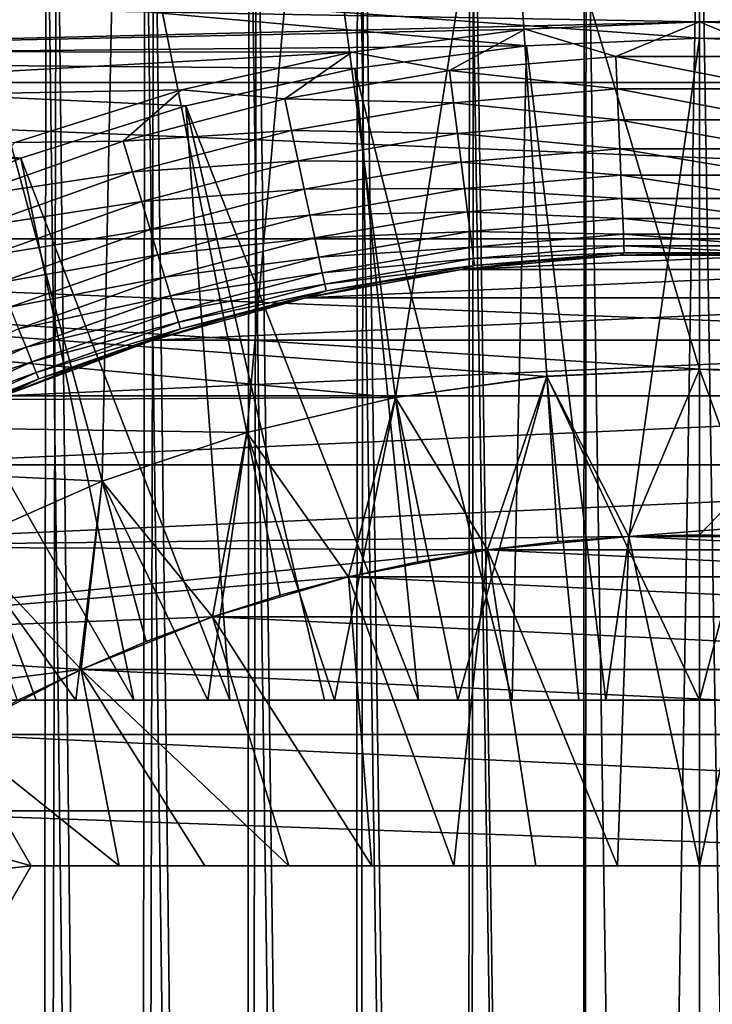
# Model space of a CAD drawing. Header units: metres. Extents: x -30 to 30, y -76 to 64.
# Tile 315 of 541: x -2 to 0, y 3 to 6. Entities that reach past the tile are written whole.
import ezdxf

# ---------------------------------------------------------------- set-up
doc = ezdxf.new("R2010")
doc.units = ezdxf.units.M
doc.layers.add('solid_508511', color=7, linetype='CONTINUOUS')

msp = doc.modelspace()

# ---------------------------------------------------------------- linework, layer by layer
at = {"layer": 'solid_508511'}
for points in [[(0, 4.999994, -13.5), (0, 7, -13.5), (-0.593632, 6.974782, -13.5)], [(0.461297, 4.978675, -13.5), (0.593632, 6.974782, -13.5), (0, 7, -13.5)], [(0, 4.999994, -13.5), (0.461297, 4.978675, -13.5), (0, 7, -13.5)], [(-0.918765, 4.914859, -13.5), (-0.593632, 6.974782, -13.5), (-1.183024, 6.899308, -13.5)], [(-0.918765, 4.914859, -13.5), (-0.461297, 4.978675, -13.5), (-0.593632, 6.974782, -13.5)], [(-0.461297, 4.978675, -13.5), (0, 4.999994, -13.5), (-0.593632, 6.974782, -13.5)], [(-2.220482, 6.9, 4.29455), (-2.279955, -15.1, 4.344484), (-1.999245, -15.1, 4.127196)], [(-2.253428, 6.9, -4.321929), (-1.999245, -15.1, -4.127196), (-2.279955, -15.1, -4.344484)], [(-2.253428, 6.9, -4.321929), (-1.974796, 6.9, -4.110332), (-1.999245, -15.1, -4.127196)], [(-1.944308, 6.9, 4.089731), (-2.220482, 6.9, 4.29455), (-1.999245, -15.1, 4.127196)], [(-1.944308, 6.9, 4.089731), (-1.999245, -15.1, 4.127196), (-1.698632, -15.1, 3.939828)], [(-1.974796, 6.9, -4.110332), (-1.698632, -15.1, -3.939828), (-1.999245, -15.1, -4.127196)], [(-1.974796, 6.9, -4.110332), (-1.677147, 6.9, -3.928001), (-1.698632, -15.1, -3.939828)], [(-1.650003, 6.9, 3.913337), (-1.944308, 6.9, 4.089731), (-1.698632, -15.1, 3.939828)], [(-1.368264, 4.809144, -13.5), (-1.183024, 6.899308, -13.5), (-1.763823, 6.774135, -13.5)], [(-1.650003, 6.9, 3.913337), (-1.698632, -15.1, 3.939828), (-1.380287, -15.1, 3.783673)], [(-1.677147, 6.9, -3.928001), (-1.380287, -15.1, -3.783673), (-1.698632, -15.1, -3.939828)], [(-1.677147, 6.9, -3.928001), (-1.36194, 6.9, -3.775854), (-1.380287, -15.1, -3.783673)], [(-1.339381, 6.9, 3.766417), (-1.650003, 6.9, 3.913337), (-1.380287, -15.1, 3.783673)], [(-1.339381, 6.9, 3.766417), (-1.380287, -15.1, 3.783673), (-1.047531, -15.1, 3.660439)], [(-1.36194, 6.9, -3.775854), (-1.047531, -15.1, -3.660439), (-1.380287, -15.1, -3.783673)], [(-1.368264, 4.809144, -13.5), (-0.918765, 4.914859, -13.5), (-1.183024, 6.899308, -13.5)], [(-1.36194, 6.9, -3.775854), (-1.033431, 6.9, -3.656047), (-1.047531, -15.1, -3.660439)], [(-1.01579, 6.9, 3.650646), (-1.339381, 6.9, 3.766417), (-1.047531, -15.1, 3.660439)], [(-1.01579, 6.9, 3.650646), (-1.047531, -15.1, 3.660439), (-0.704798, -15.1, 3.571703)], [(-1.033431, 6.9, -3.656047), (-0.704798, -15.1, -3.571703), (-1.047531, -15.1, -3.660439)], [(-1.033431, 6.9, -3.656047), (-0.69513, 6.9, -3.569724), (-0.704798, -15.1, -3.571703)], [(-0.683041, 6.9, 3.567296), (-1.01579, 6.9, 3.650646), (-0.704798, -15.1, 3.571703)], [(-0.683041, 6.9, 3.567296), (-0.704798, -15.1, 3.571703), (-0.353924, -15.1, 3.517948)], [(-0.69513, 6.9, -3.569724), (-0.353924, -15.1, -3.517948), (-0.704798, -15.1, -3.571703)], [(-0.69513, 6.9, -3.569724), (-0.348953, 6.9, -3.517439), (-0.353924, -15.1, -3.517948)], [(-0.342898, 6.9, 3.516838), (-0.683041, 6.9, 3.567296), (-0.353924, -15.1, 3.517948)], [(-0.342898, 6.9, 3.516838), (-0.353924, -15.1, 3.517948), (0, -15.1, 3.5)], [(0, 6.9, -3.5), (0, -15.1, -3.5), (-0.353924, -15.1, -3.517948)], [(-0.348953, 6.9, -3.517439), (0, 6.9, -3.5), (-0.353924, -15.1, -3.517948)], [(0, 6.9, 3.5), (-0.342898, 6.9, 3.516838), (0, -15.1, 3.5)], [(0, 6.9, 3.5), (0, -15.1, 3.5), (0.353924, -15.1, 3.517948)], [(0.342898, 6.9, 3.516838), (0, 6.9, 3.5), (0.353924, -15.1, 3.517948)], [(0.348953, 6.9, -3.517439), (0.353924, -15.1, -3.517948), (0, -15.1, -3.5)], [(0, 6.9, -3.5), (0.348953, 6.9, -3.517439), (0, -15.1, -3.5)], [(-1.806239, 4.66235, -13.5), (-1.763823, 6.774135, -13.5), (-2.331995, 6.600135, -13.5)], [(-1.806239, 4.66235, -13.5), (-1.368264, 4.809144, -13.5), (-1.763823, 6.774135, -13.5)], [(-2.228665, 4.475829, -13.5), (-1.806239, 4.66235, -13.5), (-2.331995, 6.600135, -13.5)], [(-5.634683, 5.866164, 10), (-5.144237, 6.300658, 10), (5.634683, 5.866164, 10)], [(-5.144237, 6.300658, 10), (5.144237, 6.300658, 10), (5.634683, 5.866164, 10)], [(-0.522902, 5.977171, -21.5), (-4.621971, 5.938268, -21.5), (-4.115746, 6.299704, -21.5)], [(-4.115746, 6.299704, -21.5), (4.115746, 6.299704, -21.5), (4.621971, 5.938268, -21.5)], [(0, 5.999994, -21.5), (-4.115746, 6.299704, -21.5), (4.621971, 5.938268, -21.5)], [(0, 5.999994, -21.5), (-0.522902, 5.977171, -21.5), (-4.115746, 6.299704, -21.5)], [(-0.000039, 6.049998, 42), (-3.413774, 6.111151, 42), (-3.670205, 5.960671, 42)], [(-0.000039, 6.049998, 42), (3.413774, 6.111151, 42), (-3.413774, 6.111151, 42)], [(-0.000039, 6.049998, 42), (0.527349, 6.026973, 42), (3.413774, 6.111151, 42)], [(-0.527427, 6.026966, 42), (-0.000039, 6.049998, 42), (-3.670205, 5.960671, 42)], [(-0.252541, 5.945018, 41.992874), (-0.000039, 6.049998, 42), (-0.527427, 6.026966, 42)], [(-0.252541, 5.945018, 41.992874), (0.252541, 5.945018, 41.992874), (-0.000039, 6.049998, 42)], [(0.252541, 5.945018, 41.992874), (0.527349, 6.026973, 42), (-0.000039, 6.049998, 42)], [(-1.050752, 5.958054, 42), (-0.527427, 6.026966, 42), (-3.670205, 5.960671, 42)], [(-0.755804, 5.902184, 41.992874), (-0.527427, 6.026966, 42), (-1.050752, 5.958054, 42)], [(-0.755804, 5.902184, 41.992874), (-0.252541, 5.945018, 41.992874), (-0.527427, 6.026966, 42)], [(-0.28317, 4, -20.351082), (-0.522902, 5.977171, -21.5), (0, 5.999994, -21.5)], [(-0.28317, 4, -20.351082), (0, 5.999994, -21.5), (0, 4, -20.345303)], [(0.522902, 5.977171, -21.5), (0, 5.999994, -21.5), (4.621971, 5.938268, -21.5)], [(0, 4, -20.345303), (0, 5.999994, -21.5), (0.522902, 5.977171, -21.5)], [(-0.522902, 5.977171, -21.5), (-1.041886, 5.908844, -21.5), (-4.621971, 5.938268, -21.5)], [(-1.050752, 5.958054, 42), (-3.670205, 5.960671, 42), (-3.919899, 5.799517, 42)], [(-1.566147, 5.843772, 42), (-1.050752, 5.958054, 42), (-3.919899, 5.799517, 42)], [(-1.253622, 5.816825, 41.992874), (-1.050752, 5.958054, 42), (-1.566147, 5.843772, 42)], [(-1.253622, 5.816825, 41.992874), (-0.755804, 5.902184, 41.992874), (-1.050752, 5.958054, 42)], [(-0.56632, 4, -20.368334), (-1.041886, 5.908844, -21.5), (-0.522902, 5.977171, -21.5)], [(-0.56632, 4, -20.368334), (-0.522902, 5.977171, -21.5), (-0.28317, 4, -20.351082)], [(0, 4, -20.345303), (0.522902, 5.977171, -21.5), (0.28317, 4, -20.351082)], [(-2.05214, 5.638148, -21.5), (-5.096563, 5.536303, -21.5), (-4.621971, 5.938268, -21.5)], [(-1.552869, 5.795568, -21.5), (-2.05214, 5.638148, -21.5), (-4.621971, 5.938268, -21.5)], [(-1.041886, 5.908844, -21.5), (-1.552869, 5.795568, -21.5), (-4.621971, 5.938268, -21.5)], [(-0.248395, 5.847418, 41.971619), (-0.252541, 5.945018, 41.992874), (-0.755804, 5.902184, 41.992874)], [(0.248395, 5.847418, 41.971619), (0.252541, 5.945018, 41.992874), (-0.252541, 5.945018, 41.992874)], [(-0.248395, 5.847418, 41.971619), (0.248395, 5.847418, 41.971619), (-0.252541, 5.945018, 41.992874)], [(-0.849809, 4, -20.396841), (-1.552869, 5.795568, -21.5), (-1.041886, 5.908844, -21.5)], [(-0.743396, 5.805287, 41.971619), (-0.755804, 5.902184, 41.992874), (-1.253622, 5.816825, 41.992874)], [(-0.849809, 4, -20.396841), (-1.041886, 5.908844, -21.5), (-0.56632, 4, -20.368334)], [(-0.743396, 5.805287, 41.971619), (-0.248395, 5.847418, 41.971619), (-0.755804, 5.902184, 41.992874)], [(-6.088299, 5.393893, 10), (-5.634683, 5.866164, 10), (6.088299, 5.393893, 10)], [(-5.634683, 5.866164, 10), (5.634683, 5.866164, 10), (6.088299, 5.393893, 10)], [(-2.069538, 5.685025, 42), (-1.566147, 5.843772, 42), (-3.919899, 5.799517, 42)], [(-1.742407, 5.689555, 41.992874), (-1.566147, 5.843772, 42), (-2.069538, 5.685025, 42)], [(-1.742407, 5.689555, 41.992874), (-1.253622, 5.816825, 41.992874), (-1.566147, 5.843772, 42)], [(-0.24442, 5.753839, 41.936661), (-0.248395, 5.847418, 41.971619), (-0.743396, 5.805287, 41.971619)], [(0.24442, 5.753839, 41.936661), (0.248395, 5.847418, 41.971619), (-0.248395, 5.847418, 41.971619)], [(-0.24442, 5.753839, 41.936661), (0.24442, 5.753839, 41.936661), (-0.248395, 5.847418, 41.971619)], [(-1.233041, 5.721329, 41.971619), (-1.253622, 5.816825, 41.992874), (-1.742407, 5.689555, 41.992874)], [(-1.233041, 5.721329, 41.971619), (-0.743396, 5.805287, 41.971619), (-1.253622, 5.816825, 41.992874)], [(-0.731499, 5.712382, 41.936661), (-0.743396, 5.805287, 41.971619), (-1.233041, 5.721329, 41.971619)], [(-0.731499, 5.712382, 41.936661), (-0.24442, 5.753839, 41.936661), (-0.743396, 5.805287, 41.971619)], [(-1.420055, 4, -20.486511), (-2.05214, 5.638148, -21.5), (-1.552869, 5.795568, -21.5)], [(-1.133937, 4, -20.436298), (-1.552869, 5.795568, -21.5), (-0.849809, 4, -20.396841)], [(-1.420055, 4, -20.486511), (-1.552869, 5.795568, -21.5), (-1.133937, 4, -20.436298)], [(-0.240697, 5.666189, 41.888714), (-0.24442, 5.753839, 41.936661), (-0.731499, 5.712382, 41.936661)], [(0.240697, 5.666189, 41.888714), (0.24442, 5.753839, 41.936661), (-0.24442, 5.753839, 41.936661)], [(-0.240697, 5.666189, 41.888714), (0.240697, 5.666189, 41.888714), (-0.24442, 5.753839, 41.936661)], [(-1.713801, 5.596149, 41.971619), (-1.233041, 5.721329, 41.971619), (-1.742407, 5.689555, 41.992874)], [(-1.213308, 5.629767, 41.936661), (-1.233041, 5.721329, 41.971619), (-1.713801, 5.596149, 41.971619)], [(-1.213308, 5.629767, 41.936661), (-0.731499, 5.712382, 41.936661), (-1.233041, 5.721329, 41.971619)], [(-0.720356, 5.625364, 41.888714), (-0.731499, 5.712382, 41.936661), (-1.213308, 5.629767, 41.936661)], [(-0.720356, 5.625364, 41.888714), (-0.240697, 5.666189, 41.888714), (-0.731499, 5.712382, 41.936661)], [(-2.218637, 5.521292, 41.992874), (-1.742407, 5.689555, 41.992874), (-2.069538, 5.685025, 42)], [(-1.713801, 5.596149, 41.971619), (-1.742407, 5.689555, 41.992874), (-2.218637, 5.521292, 41.992874)], [(-0.237301, 5.586257, 41.828762), (-0.240697, 5.666189, 41.888714), (-0.720356, 5.625364, 41.888714)], [(0.237301, 5.586257, 41.828762), (0.240697, 5.666189, 41.888714), (-0.240697, 5.666189, 41.888714)], [(-0.237301, 5.586257, 41.828762), (0.237301, 5.586257, 41.828762), (-0.240697, 5.666189, 41.888714)], [(-2.05214, 5.638148, -21.5), (-2.535681, 5.437861, -21.5), (-5.096563, 5.536303, -21.5)], [(-1.710012, 4, -20.54748), (-2.535681, 5.437861, -21.5), (-2.05214, 5.638148, -21.5)], [(-1.710012, 4, -20.54748), (-2.05214, 5.638148, -21.5), (-1.420055, 4, -20.486511)], [(-1.686374, 5.506591, 41.936661), (-1.213308, 5.629767, 41.936661), (-1.713801, 5.596149, 41.971619)], [(-1.194825, 5.544008, 41.888714), (-1.213308, 5.629767, 41.936661), (-1.686374, 5.506591, 41.936661)], [(-1.194825, 5.544008, 41.888714), (-0.720356, 5.625364, 41.888714), (-1.213308, 5.629767, 41.936661)], [(-0.710194, 5.546008, 41.828762), (-0.720356, 5.625364, 41.888714), (-1.194825, 5.544008, 41.888714)], [(-0.710194, 5.546008, 41.828762), (-0.237301, 5.586257, 41.828762), (-0.720356, 5.625364, 41.888714)], [(-2.182214, 5.430648, 41.971619), (-1.713801, 5.596149, 41.971619), (-2.218637, 5.521292, 41.992874)], [(-1.686374, 5.506591, 41.936661), (-1.713801, 5.596149, 41.971619), (-2.182214, 5.430648, 41.971619)], [(-0.234303, 5.515674, 41.758026), (-0.237301, 5.586257, 41.828762), (-0.710194, 5.546008, 41.828762)], [(0.234303, 5.515674, 41.758026), (0.237301, 5.586257, 41.828762), (-0.237301, 5.586257, 41.828762)], [(-0.234303, 5.515674, 41.758026), (0.234303, 5.515674, 41.758026), (-0.237301, 5.586257, 41.828762)], [(-1.660686, 5.422708, 41.888714), (-1.194825, 5.544008, 41.888714), (-1.686374, 5.506591, 41.936661)], [(-1.17797, 5.4658, 41.828762), (-1.194825, 5.544008, 41.888714), (-1.660686, 5.422708, 41.888714)], [(-1.17797, 5.4658, 41.828762), (-0.710194, 5.546008, 41.828762), (-1.194825, 5.544008, 41.888714)], [(-0.701221, 5.475933, 41.758026), (-0.710194, 5.546008, 41.828762), (-1.17797, 5.4658, 41.828762)], [(-0.701221, 5.475933, 41.758026), (-0.234303, 5.515674, 41.758026), (-0.710194, 5.546008, 41.828762)], [(-2.147291, 5.343739, 41.936661), (-1.686374, 5.506591, 41.936661), (-2.182214, 5.430648, 41.971619)], [(-1.660686, 5.422708, 41.888714), (-1.686374, 5.506591, 41.936661), (-2.147291, 5.343739, 41.936661)], [(-0.231763, 5.455878, 41.677944), (-0.234303, 5.515674, 41.758026), (-0.701221, 5.475933, 41.758026)], [(0.231763, 5.455878, 41.677944), (0.234303, 5.515674, 41.758026), (-0.234303, 5.515674, 41.758026)], [(-0.231763, 5.455878, 41.677944), (0.231763, 5.455878, 41.677944), (-0.234303, 5.515674, 41.758026)], [(-1.163086, 5.396739, 41.758026), (-0.701221, 5.475933, 41.758026), (-1.17797, 5.4658, 41.828762)], [(-0.693619, 5.416568, 41.677944), (-0.701221, 5.475933, 41.758026), (-1.163086, 5.396739, 41.758026)], [(-0.693619, 5.416568, 41.677944), (-0.231763, 5.455878, 41.677944), (-0.701221, 5.475933, 41.758026)], [(-1.637259, 5.34621, 41.828762), (-1.17797, 5.4658, 41.828762), (-1.660686, 5.422708, 41.888714)], [(-1.163086, 5.396739, 41.758026), (-1.17797, 5.4658, 41.828762), (-1.637259, 5.34621, 41.828762)], [(-0.229733, 5.40809, 41.590153), (-0.231763, 5.455878, 41.677944), (-0.693619, 5.416568, 41.677944)], [(0.229733, 5.40809, 41.590153), (0.231763, 5.455878, 41.677944), (-0.231763, 5.455878, 41.677944)], [(-0.229733, 5.40809, 41.590153), (0.229733, 5.40809, 41.590153), (-0.231763, 5.455878, 41.677944)], [(-2.005795, 4, -20.619387), (-2.535681, 5.437861, -21.5), (-1.710012, 4, -20.54748)], [(-2.309401, 4, -20.702564), (-2.535681, 5.437861, -21.5), (-2.005795, 4, -20.619387)], [(-2.114581, 5.262336, 41.888714), (-1.660686, 5.422708, 41.888714), (-2.147291, 5.343739, 41.936661)], [(-1.637259, 5.34621, 41.828762), (-1.660686, 5.422708, 41.888714), (-2.114581, 5.262336, 41.888714)], [(-1.150477, 5.338232, 41.677944), (-0.693619, 5.416568, 41.677944), (-1.163086, 5.396739, 41.758026)], [(-0.687543, 5.369124, 41.590153), (-0.693619, 5.416568, 41.677944), (-1.150477, 5.338232, 41.677944)], [(-0.687543, 5.369124, 41.590153), (-0.229733, 5.40809, 41.590153), (-0.693619, 5.416568, 41.677944)], [(-0.918746, 4.914847, 10), (-6.502679, 4.886379, 10), (-6.088299, 5.393893, 10)], [(-6.088299, 5.393893, 10), (6.088299, 5.393893, 10), (6.502679, 4.886379, 10)], [(-0.000002, 4.999982, 10), (-6.088299, 5.393893, 10), (6.502679, 4.886379, 10)], [(-0.461376, 4.978648, 10), (-0.918746, 4.914847, 10), (-6.088299, 5.393893, 10)], [(-0.000002, 4.999982, 10), (-0.461376, 4.978648, 10), (-6.088299, 5.393893, 10)], [(-1.616571, 5.27866, 41.758026), (-1.163086, 5.396739, 41.758026), (-1.637259, 5.34621, 41.828762)], [(-1.150477, 5.338232, 41.677944), (-1.163086, 5.396739, 41.758026), (-1.616571, 5.27866, 41.758026)], [(-0.228254, 5.373284, 41.496445), (-0.229733, 5.40809, 41.590153), (-0.687543, 5.369124, 41.590153)], [(0.228254, 5.373284, 41.496445), (0.229733, 5.40809, 41.590153), (-0.229733, 5.40809, 41.590153)], [(-0.228254, 5.373284, 41.496445), (0.228254, 5.373284, 41.496445), (-0.229733, 5.40809, 41.590153)], [(-1.1404, 5.291474, 41.590153), (-0.687543, 5.369124, 41.590153), (-1.150477, 5.338232, 41.677944)], [(-0.683118, 5.334569, 41.496445), (-0.687543, 5.369124, 41.590153), (-1.1404, 5.291474, 41.590153)], [(-0.683118, 5.334569, 41.496445), (-0.228254, 5.373284, 41.496445), (-0.687543, 5.369124, 41.590153)], [(-0.227357, 5.35217, 41.398731), (-0.228254, 5.373284, 41.496445), (-0.683118, 5.334569, 41.496445)], [(0.227357, 5.35217, 41.398731), (0.228254, 5.373284, 41.496445), (-0.228254, 5.373284, 41.496445)], [(-0.227357, 5.35217, 41.398731), (0.227357, 5.35217, 41.398731), (-0.228254, 5.373284, 41.496445)], [(-2.084751, 5.188102, 41.828762), (-1.637259, 5.34621, 41.828762), (-2.114581, 5.262336, 41.888714)], [(-1.616571, 5.27866, 41.758026), (-1.637259, 5.34621, 41.828762), (-2.084751, 5.188102, 41.828762)], [(-1.599046, 5.221434, 41.677944), (-1.150477, 5.338232, 41.677944), (-1.616571, 5.27866, 41.758026)], [(-1.1404, 5.291474, 41.590153), (-1.150477, 5.338232, 41.677944), (-1.599046, 5.221434, 41.677944)], [(-1.133061, 5.257419, 41.496445), (-0.683118, 5.334569, 41.496445), (-1.1404, 5.291474, 41.590153)], [(-0.680434, 5.313608, 41.398731), (-0.683118, 5.334569, 41.496445), (-1.133061, 5.257419, 41.496445)], [(-0.479569, 5.328463, 41.299999), (-0.718146, 5.301581, 41.299999), (-0.717997, 5.3016, 38)], [(-0.680434, 5.313608, 41.398731), (-0.718146, 5.301581, 41.299999), (-0.479569, 5.328463, 41.299999)], [(0.240166, 5.344603, 38), (-0.240166, 5.344603, 38), (-0.717997, 5.3016, 38)], [(-0.479569, 5.328463, 41.299999), (-0.717997, 5.3016, 38), (-0.240166, 5.344603, 38)], [(0.717997, 5.3016, 38), (0.240166, 5.344603, 38), (-0.717997, 5.3016, 38)], [(-0.680434, 5.313608, 41.398731), (-0.227357, 5.35217, 41.398731), (-0.683118, 5.334569, 41.496445)], [(-0.680434, 5.313608, 41.398731), (-0.240026, 5.344613, 41.299999), (-0.227357, 5.35217, 41.398731)], [(-0.680434, 5.313608, 41.398731), (-0.479569, 5.328463, 41.299999), (-0.240026, 5.344613, 41.299999)], [(-0.240026, 5.344613, 41.299999), (-0.479569, 5.328463, 41.299999), (-0.240166, 5.344603, 38)], [(-0.240026, 5.344613, 41.299999), (-0.240166, 5.344603, 38), (0.240166, 5.344603, 38)], [(-0.227357, 5.35217, 41.398731), (-0.240026, 5.344613, 41.299999), (0, 5.35, 41.299999)], [(0, 5.35, 41.299999), (-0.240026, 5.344613, 41.299999), (0.240166, 5.344603, 38)], [(-0.227357, 5.35217, 41.398731), (0, 5.35, 41.299999), (0.227357, 5.35217, 41.398731)], [(0.227357, 5.35217, 41.398731), (0, 5.35, 41.299999), (0.240026, 5.344613, 41.299999)], [(0.240026, 5.344613, 41.299999), (0, 5.35, 41.299999), (0.240166, 5.344603, 38)], [(0.717997, 5.3016, 38), (-0.717997, 5.3016, 38), (-1.190594, 5.215836, 38)], [(-1.190484, 5.215865, 41.299999), (-1.190594, 5.215836, 38), (-0.717997, 5.3016, 38)], [(1.190594, 5.215836, 38), (0.717997, 5.3016, 38), (-1.190594, 5.215836, 38)], [(-0.955277, 5.264024, 41.299999), (-1.190484, 5.215865, 41.299999), (-0.717997, 5.3016, 38)], [(-1.128608, 5.236761, 41.398731), (-0.680434, 5.313608, 41.398731), (-1.133061, 5.257419, 41.496445)], [(-1.128608, 5.236761, 41.398731), (-0.718146, 5.301581, 41.299999), (-0.680434, 5.313608, 41.398731)], [(-1.128608, 5.236761, 41.398731), (-0.955277, 5.264024, 41.299999), (-0.718146, 5.301581, 41.299999)], [(-0.718146, 5.301581, 41.299999), (-0.955277, 5.264024, 41.299999), (-0.717997, 5.3016, 38)], [(-2.058409, 5.122549, 41.758026), (-1.616571, 5.27866, 41.758026), (-2.084751, 5.188102, 41.828762)], [(-1.599046, 5.221434, 41.677944), (-1.616571, 5.27866, 41.758026), (-2.058409, 5.122549, 41.758026)], [(-1.58504, 5.175699, 41.590153), (-1.1404, 5.291474, 41.590153), (-1.599046, 5.221434, 41.677944)], [(-1.133061, 5.257419, 41.496445), (-1.1404, 5.291474, 41.590153), (-1.58504, 5.175699, 41.590153)], [(-1.574839, 5.142389, 41.496445), (-1.133061, 5.257419, 41.496445), (-1.58504, 5.175699, 41.590153)], [(-1.128608, 5.236761, 41.398731), (-1.133061, 5.257419, 41.496445), (-1.574839, 5.142389, 41.496445)], [(-1.568651, 5.122183, 41.398731), (-1.128608, 5.236761, 41.398731), (-1.574839, 5.142389, 41.496445)], [(-1.568651, 5.122183, 41.398731), (-1.190484, 5.215865, 41.299999), (-1.128608, 5.236761, 41.398731)], [(-1.128608, 5.236761, 41.398731), (-1.190484, 5.215865, 41.299999), (-0.955277, 5.264024, 41.299999)], [(-2.036094, 5.067015, 41.677944), (-1.599046, 5.221434, 41.677944), (-2.058409, 5.122549, 41.758026)], [(-1.58504, 5.175699, 41.590153), (-1.599046, 5.221434, 41.677944), (-2.036094, 5.067015, 41.677944)], [(1.190594, 5.215836, 38), (-1.190594, 5.215836, 38), (-1.653112, 5.088194, 38)], [(-1.423294, 5.157202, 41.299999), (-1.653112, 5.088194, 38), (-1.190594, 5.215836, 38)], [(1.653112, 5.088194, 38), (1.190594, 5.215836, 38), (-1.653112, 5.088194, 38)], [(-1.568651, 5.122183, 41.398731), (-1.423294, 5.157202, 41.299999), (-1.190484, 5.215865, 41.299999)], [(-1.190484, 5.215865, 41.299999), (-1.423294, 5.157202, 41.299999), (-1.190594, 5.215836, 38)], [(-2.01826, 5.022633, 41.590153), (-1.58504, 5.175699, 41.590153), (-2.036094, 5.067015, 41.677944)], [(-1.574839, 5.142389, 41.496445), (-1.58504, 5.175699, 41.590153), (-2.01826, 5.022633, 41.590153)], [(-1.423294, 5.157202, 41.299999), (-1.653237, 5.088153, 41.299999), (-1.653112, 5.088194, 38)], [(-1.568651, 5.122183, 41.398731), (-1.653237, 5.088153, 41.299999), (-1.423294, 5.157202, 41.299999)], [(-2.036094, 5.067015, 41.677944), (-2.058409, 5.122549, 41.758026), (-2.485416, 4.92953, 41.758026)], [(-2.005271, 4.990308, 41.496445), (-1.574839, 5.142389, 41.496445), (-2.01826, 5.022633, 41.590153)], [(-1.568651, 5.122183, 41.398731), (-1.574839, 5.142389, 41.496445), (-2.005271, 4.990308, 41.496445)], [(-1.997391, 4.970699, 41.398731), (-1.568651, 5.122183, 41.398731), (-2.005271, 4.990308, 41.496445)], [(-1.997391, 4.970699, 41.398731), (-1.653237, 5.088153, 41.299999), (-1.568651, 5.122183, 41.398731)], [(1.653112, 5.088194, 38), (-1.653112, 5.088194, 38), (-2.102756, 4.919439, 38)], [(-2.10268, 4.919476, 41.299999), (-2.102756, 4.919439, 38), (-1.653112, 5.088194, 38)], [(2.102756, 4.919439, 38), (1.653112, 5.088194, 38), (-2.102756, 4.919439, 38)], [(-1.879851, 5.008858, 41.299999), (-2.10268, 4.919476, 41.299999), (-1.653112, 5.088194, 38)], [(-1.997391, 4.970699, 41.398731), (-1.879851, 5.008858, 41.299999), (-1.653237, 5.088153, 41.299999)], [(-1.653237, 5.088153, 41.299999), (-1.879851, 5.008858, 41.299999), (-1.653112, 5.088194, 38)], [(-2.458472, 4.876088, 41.677944), (-2.036094, 5.067015, 41.677944), (-2.485416, 4.92953, 41.758026)], [(-2.01826, 5.022633, 41.590153), (-2.036094, 5.067015, 41.677944), (-2.458472, 4.876088, 41.677944)], [(-2.436938, 4.833378, 41.590153), (-2.01826, 5.022633, 41.590153), (-2.458472, 4.876088, 41.677944)], [(-2.005271, 4.990308, 41.496445), (-2.01826, 5.022633, 41.590153), (-2.436938, 4.833378, 41.590153)], [(-1.997391, 4.970699, 41.398731), (-2.10268, 4.919476, 41.299999), (-1.879851, 5.008858, 41.299999)], [(-0.214034, 4.494907, 10.499982), (-0.461376, 4.978648, 10), (-0.000002, 4.999982, 10)], [(0, 4, -14.500002), (0, 4.999994, -13.5), (-0.461297, 4.978675, -13.5)], [(-0.214034, 4.494907, 10.499982), (-0.000002, 4.999982, 10), (-0.000001, 4.5, 10.499982)], [(0.461373, 4.978648, 10), (-0.000002, 4.999982, 10), (6.502679, 4.886379, 10)], [(-0.000001, 4.5, 10.499982), (-0.000002, 4.999982, 10), (0.461373, 4.978648, 10)], [(0.364347, 4, -14.483441), (0.461297, 4.978675, -13.5), (0, 4.999994, -13.5)], [(0, 4, -14.500002), (0.364347, 4, -14.483441), (0, 4.999994, -13.5)], [(-2.421254, 4.802271, 41.496445), (-2.005271, 4.990308, 41.496445), (-2.436938, 4.833378, 41.590153)], [(-1.997391, 4.970699, 41.398731), (-2.005271, 4.990308, 41.496445), (-2.421254, 4.802271, 41.496445)], [(-2.41174, 4.783401, 41.398731), (-1.997391, 4.970699, 41.398731), (-2.421254, 4.802271, 41.496445)], [(-2.41174, 4.783401, 41.398731), (-2.10268, 4.919476, 41.299999), (-1.997391, 4.970699, 41.398731)], [(-0.731094, 4, -14.433737), (-0.461297, 4.978675, -13.5), (-0.918765, 4.914859, -13.5)], [(-0.640473, 4.454188, 10.499982), (-0.918746, 4.914847, 10), (-0.461376, 4.978648, 10)], [(-0.731094, 4, -14.433737), (-0.364347, 4, -14.483441), (-0.461297, 4.978675, -13.5)], [(-0.640473, 4.454188, 10.499982), (-0.461376, 4.978648, 10), (-0.427785, 4.47962, 10.499982)], [(-0.427785, 4.47962, 10.499982), (-0.461376, 4.978648, 10), (-0.214034, 4.494907, 10.499982)], [(-0.364347, 4, -14.483441), (0, 4, -14.500002), (-0.461297, 4.978675, -13.5)], [(-0.000001, 4.5, 10.499982), (0.461373, 4.978648, 10), (0.214032, 4.494907, 10.499982)], [(-0.918746, 4.914847, 10), (-1.368394, 4.809083, 10), (-6.502679, 4.886379, 10)], [(2.102756, 4.919439, 38), (-2.102756, 4.919439, 38), (-2.53511, 4.711235, 38)], [(2.53511, 4.711235, 38), (2.102756, 4.919439, 38), (-2.53511, 4.711235, 38)], [(-1.060855, 4.373167, 10.499982), (-1.368394, 4.809083, 10), (-0.918746, 4.914847, 10)], [(-1.103509, 4, -14.350576), (-0.918765, 4.914859, -13.5), (-1.368264, 4.809144, -13.5)], [(-1.103509, 4, -14.350576), (-0.731094, 4, -14.433737), (-0.918765, 4.914859, -13.5)], [(-1.060855, 4.373167, 10.499982), (-0.918746, 4.914847, 10), (-0.851635, 4.418678, 10.499982)], [(-0.851635, 4.418678, 10.499982), (-0.918746, 4.914847, 10), (-0.640473, 4.454188, 10.499982)], [(-1.806163, 4.662357, 10), (-2.228781, 4.475745, 10), (-6.502679, 4.886379, 10)], [(-1.368394, 4.809083, 10), (-1.806163, 4.662357, 10), (-6.502679, 4.886379, 10)], [(-1.485935, 4, -14.23292), (-1.368264, 4.809144, -13.5), (-1.806239, 4.66235, -13.5)], [(-1.471835, 4.252494, 10.499982), (-1.806163, 4.662357, 10), (-1.368394, 4.809083, 10)], [(-1.485935, 4, -14.23292), (-1.103509, 4, -14.350576), (-1.368264, 4.809144, -13.5)], [(-1.471835, 4.252494, 10.499982), (-1.368394, 4.809083, 10), (-1.267872, 4.317696, 10.499982)], [(-1.267872, 4.317696, 10.499982), (-1.368394, 4.809083, 10), (-1.060855, 4.373167, 10.499982)], [(2.53511, 4.711235, 38), (-2.947345, 4.464934, 38), (-0.213968, 4.494907, 38)], [(2.53511, 4.711235, 38), (-2.53511, 4.711235, 38), (-2.947345, 4.464934, 38)], [(2.53511, 4.711235, 38), (-0.213968, 4.494907, 38), (0.213968, 4.494907, 38)], [(-1.869366, 4.093345, 10.499982), (-2.228781, 4.475745, 10), (-1.806163, 4.662357, 10)], [(-1.885378, 4, -14.077931), (-1.806239, 4.66235, -13.5), (-2.228665, 4.475829, -13.5)], [(-1.885378, 4, -14.077931), (-1.485935, 4, -14.23292), (-1.806239, 4.66235, -13.5)], [(-1.869366, 4.093345, 10.499982), (-1.806163, 4.662357, 10), (-1.672425, 4.177678, 10.499982)], [(-1.672425, 4.177678, 10.499982), (-1.806163, 4.662357, 10), (-1.471835, 4.252494, 10.499982)], [(-2.947345, 4.464934, 38), (-0.640541, 4.454175, 38), (-0.213968, 4.494907, 38)], [(-0.640541, 4.454175, 38), (-0.640528, 4.454181, 26), (-0.21399, 4.494909, 26)], [(-0.213968, 4.494907, 38), (-0.640541, 4.454175, 38), (-0.21399, 4.494909, 26)], [(-0.640541, 4.454175, 20), (-0.213968, 4.494907, 20), (0.640541, 4.454175, 20)], [(-0.214034, 4.494907, 10.499982), (-0.213968, 4.494907, 20), (-0.640541, 4.454175, 20)], [(-0.427785, 4.47962, 10.499982), (-0.214034, 4.494907, 10.499982), (-0.640541, 4.454175, 20)], [(-0.21399, 4.494909, 26), (-0.640528, 4.454181, 26), (-0.247397, 3.5, 25.404385)], [(-0.21399, 4.494909, 26), (-0.247397, 3.5, 25.404385), (0, 3.5, 25.399139)], [(-0.214034, 4.494907, 10.499982), (-0.000001, 4.5, 10.499982), (-0.213968, 4.494907, 20)], [(0.21399, 4.494909, 26), (-0.21399, 4.494909, 26), (0, 3.5, 25.399139)], [(-0.213968, 4.494907, 38), (-0.21399, 4.494909, 26), (0.21399, 4.494909, 26)], [(-0.000001, 4.5, 10.499982), (0.213968, 4.494907, 20), (-0.213968, 4.494907, 20)], [(0.213968, 4.494907, 38), (-0.213968, 4.494907, 38), (0.21399, 4.494909, 26)], [(-0.213968, 4.494907, 20), (0.213968, 4.494907, 20), (0.640541, 4.454175, 20)], [(-0.000001, 4.5, 10.499982), (0.214032, 4.494907, 10.499982), (0.213968, 4.494907, 20)], [(0.21399, 4.494909, 26), (0, 3.5, 25.399139), (0.247397, 3.5, 25.404385)], [(-2.947345, 4.464934, 38), (-3.335617, 4.182843, 38), (-0.640541, 4.454175, 38)], [(-2.309401, 4, -13.881198), (-1.885378, 4, -14.077931), (-2.228665, 4.475829, -13.5)], [(-2.062095, 3.999721, 10.499982), (-2.228781, 4.475745, 10), (-1.869366, 4.093345, 10.499982)], [(-0.640473, 4.454188, 10.499982), (-0.427785, 4.47962, 10.499982), (-0.640541, 4.454175, 20)], [(-3.335617, 4.182843, 38), (-1.060771, 4.373186, 38), (-0.640541, 4.454175, 38)], [(-0.640528, 4.454181, 26), (-1.060782, 4.373184, 26), (-0.742544, 3.5, 25.445944)], [(-1.060771, 4.373186, 38), (-1.060782, 4.373184, 26), (-0.640528, 4.454181, 26)], [(-0.640541, 4.454175, 38), (-1.060771, 4.373186, 38), (-0.640528, 4.454181, 26)], [(-1.060771, 4.373186, 20), (-0.640541, 4.454175, 20), (1.060771, 4.373186, 20)], [(-0.851635, 4.418678, 10.499982), (-0.640541, 4.454175, 20), (-1.060771, 4.373186, 20)], [(-0.851635, 4.418678, 10.499982), (-0.640473, 4.454188, 10.499982), (-0.640541, 4.454175, 20)], [(-0.640528, 4.454181, 26), (-0.742544, 3.5, 25.445944), (-0.494788, 3.5, 25.420048)], [(-0.640541, 4.454175, 20), (0.640541, 4.454175, 20), (1.060771, 4.373186, 20)], [(-0.640528, 4.454181, 26), (-0.494788, 3.5, 25.420048), (-0.247397, 3.5, 25.404385)], [(-1.060855, 4.373167, 10.499982), (-0.851635, 4.418678, 10.499982), (-1.060771, 4.373186, 20)], [(-3.335617, 4.182843, 38), (-1.471892, 4.25247, 38), (-1.060771, 4.373186, 38)], [(-1.060782, 4.373184, 26), (-1.471895, 4.252473, 26), (-0.990992, 3.5, 25.48181)], [(-1.471892, 4.25247, 38), (-1.471895, 4.252473, 26), (-1.060782, 4.373184, 26)], [(-1.471892, 4.25247, 20), (-1.060771, 4.373186, 20), (1.471892, 4.25247, 20)], [(-1.060855, 4.373167, 10.499982), (-1.060771, 4.373186, 20), (-1.471892, 4.25247, 20)], [(-1.060771, 4.373186, 38), (-1.471892, 4.25247, 38), (-1.060782, 4.373184, 26)], [(-1.267872, 4.317696, 10.499982), (-1.060855, 4.373167, 10.499982), (-1.471892, 4.25247, 20)], [(-1.060782, 4.373184, 26), (-0.990992, 3.5, 25.48181), (-0.742544, 3.5, 25.445944)], [(-1.060771, 4.373186, 20), (1.060771, 4.373186, 20), (1.471892, 4.25247, 20)], [(-1.471835, 4.252494, 10.499982), (-1.267872, 4.317696, 10.499982), (-1.471892, 4.25247, 20)], [(-3.335617, 4.182843, 38), (-1.869265, 4.093392, 38), (-1.471892, 4.25247, 38)], [(-1.869265, 4.093392, 38), (-1.869251, 4.093397, 26), (-1.471895, 4.252473, 26)], [(-1.471892, 4.25247, 38), (-1.869265, 4.093392, 38), (-1.471895, 4.252473, 26)], [(-1.869265, 4.093392, 20), (-1.471892, 4.25247, 20), (1.869265, 4.093392, 20)], [(-1.672425, 4.177678, 10.499982), (-1.471892, 4.25247, 20), (-1.869265, 4.093392, 20)], [(-1.471895, 4.252473, 26), (-1.869251, 4.093397, 26), (-1.241333, 3.5, 25.527491)], [(-1.672425, 4.177678, 10.499982), (-1.471835, 4.252494, 10.499982), (-1.471892, 4.25247, 20)], [(-1.471895, 4.252473, 26), (-1.241333, 3.5, 25.527491), (-0.990992, 3.5, 25.48181)], [(-1.471892, 4.25247, 20), (1.471892, 4.25247, 20), (1.869265, 4.093392, 20)], [(-3.335617, 4.182843, 38), (-3.697222, 3.866917, 38), (-1.869265, 4.093392, 38)], [(-1.869366, 4.093345, 10.499982), (-1.672425, 4.177678, 10.499982), (-1.869265, 4.093392, 20)], [(-3.697222, 3.866917, 38), (-2.250053, 3.897081, 38), (-1.869265, 4.093392, 38)], [(-1.869251, 4.093397, 26), (-2.250069, 3.897074, 26), (-1.754424, 3.5, 25.648558)], [(-2.250053, 3.897081, 38), (-2.250069, 3.897074, 26), (-1.869251, 4.093397, 26)], [(-1.869265, 4.093392, 38), (-2.250053, 3.897081, 38), (-1.869251, 4.093397, 26)], [(-2.250053, 3.897081, 20), (-1.869265, 4.093392, 20), (2.250053, 3.897081, 20)], [(-1.869366, 4.093345, 10.499982), (-1.869265, 4.093392, 20), (-2.250053, 3.897081, 20)], [(-2.062095, 3.999721, 10.499982), (-1.869366, 4.093345, 10.499982), (-2.250053, 3.897081, 20)], [(-1.869265, 4.093392, 20), (1.869265, 4.093392, 20), (2.250053, 3.897081, 20)], [(-1.869251, 4.093397, 26), (-1.754424, 3.5, 25.648558), (-1.495214, 3.5, 25.583006)], [(-1.869251, 4.093397, 26), (-1.495214, 3.5, 25.583006), (-1.241333, 3.5, 25.527491)], [(-2.309401, 4, -20.702564), (0, 4, -14.500002), (-0.364347, 4, -14.483441)], [(-2.309401, 4, -20.702564), (-2.005795, 4, -20.619387), (0, 4, -14.500002)], [(-2.309401, 4, -20.702564), (-0.364347, 4, -14.483441), (-0.731094, 4, -14.433737)], [(-2.309401, 4, -20.702564), (-0.731094, 4, -14.433737), (-1.103509, 4, -14.350576)], [(-2.309401, 4, -20.702564), (-1.103509, 4, -14.350576), (-1.485935, 4, -14.23292)], [(-2.309401, 4, -20.702564), (-1.485935, 4, -14.23292), (-1.885378, 4, -14.077931)], [(-2.309401, 4, -20.702564), (-1.885378, 4, -14.077931), (-2.309401, 4, -13.881198)], [(-2.005795, 4, -20.619387), (-1.710012, 4, -20.54748), (0, 4, -14.500002)], [(-1.710012, 4, -20.54748), (-1.420055, 4, -20.486511), (0, 4, -14.500002)], [(-1.420055, 4, -20.486511), (-1.133937, 4, -20.436298), (0, 4, -14.500002)], [(-1.133937, 4, -20.436298), (-0.849809, 4, -20.396841), (0, 4, -14.500002)], [(-0.849809, 4, -20.396841), (-0.56632, 4, -20.368334), (0, 4, -14.500002)], [(-0.56632, 4, -20.368334), (-0.28317, 4, -20.351082), (0, 4, -14.500002)], [(-0.28317, 4, -20.351082), (0, 4, -20.345303), (0, 4, -14.500002)], [(0, 4, -20.345303), (2.309401, 4, -13.881198), (1.885378, 4, -14.077931)], [(0, 4, -20.345303), (0.28317, 4, -20.351082), (2.309401, 4, -13.881198)], [(0, 4, -20.345303), (1.885378, 4, -14.077931), (1.485935, 4, -14.23292)], [(0, 4, -20.345303), (1.485935, 4, -14.23292), (1.103509, 4, -14.350576)], [(0, 4, -20.345303), (1.103509, 4, -14.350576), (0.731094, 4, -14.433737)], [(0, 4, -20.345303), (0.731094, 4, -14.433737), (0.364347, 4, -14.483441)], [(0, 4, -20.345303), (0.364347, 4, -14.483441), (0, 4, -14.500002)], [(-2.610193, 3.665639, 20), (-2.250053, 3.897081, 20), (2.610193, 3.665639, 20)], [(-2.250069, 3.897074, 26), (-2.020726, 3.5, 25.724476), (-1.754424, 3.5, 25.648558)], [(-2.250069, 3.897074, 26), (-2.153877, 3.269376, 25.648558), (-2.020726, 3.5, 25.724476)], [(-2.250053, 3.897081, 20), (2.250053, 3.897081, 20), (2.610193, 3.665639, 20)], [(-2.946911, 3.40084, 20), (-2.610193, 3.665639, 20), (-2.020726, 3.5, 20)], [(-2.610193, 3.665639, 20), (2.020726, 3.5, 20), (-2.020726, 3.5, 20)], [(-2.610193, 3.665639, 20), (2.610193, 3.665639, 20), (2.020726, 3.5, 20)], [(-4.041452, 0, 20), (-2.020726, 3.5, 20), (-2.020726, 3.5, 25.724476)], [(-2.946911, 3.40084, 20), (-2.020726, 3.5, 20), (-4.041452, 0, 20)], [(-2.153877, 3.269376, 25.648558), (-4.041452, 0, 20), (-2.020726, 3.5, 25.724476)], [(-2.020726, 3.5, 20), (2.020726, 3.5, 20), (2.020726, 3.5, 25.724476)], [(1.754424, 3.5, 25.648558), (-2.020726, 3.5, 20), (2.020726, 3.5, 25.724476)], [(-1.754424, 3.5, 25.648558), (-2.020726, 3.5, 25.724476), (-2.020726, 3.5, 20)], [(-1.495214, 3.5, 25.583006), (-1.754424, 3.5, 25.648558), (-2.020726, 3.5, 20)], [(-1.241333, 3.5, 25.527491), (-1.495214, 3.5, 25.583006), (-2.020726, 3.5, 20)], [(-0.990992, 3.5, 25.48181), (-1.241333, 3.5, 25.527491), (-2.020726, 3.5, 20)], [(-0.742544, 3.5, 25.445944), (-0.990992, 3.5, 25.48181), (-2.020726, 3.5, 20)], [(-0.494788, 3.5, 25.420048), (-0.742544, 3.5, 25.445944), (-2.020726, 3.5, 20)], [(-0.247397, 3.5, 25.404385), (-0.494788, 3.5, 25.420048), (-2.020726, 3.5, 20)], [(0, 3.5, 25.399139), (-0.247397, 3.5, 25.404385), (-2.020726, 3.5, 20)], [(0.247397, 3.5, 25.404385), (0, 3.5, 25.399139), (-2.020726, 3.5, 20)], [(0.494788, 3.5, 25.420048), (0.247397, 3.5, 25.404385), (-2.020726, 3.5, 20)], [(0.742544, 3.5, 25.445944), (0.494788, 3.5, 25.420048), (-2.020726, 3.5, 20)], [(0.990992, 3.5, 25.48181), (0.742544, 3.5, 25.445944), (-2.020726, 3.5, 20)], [(1.241333, 3.5, 25.527491), (0.990992, 3.5, 25.48181), (-2.020726, 3.5, 20)], [(1.495214, 3.5, 25.583006), (1.241333, 3.5, 25.527491), (-2.020726, 3.5, 20)], [(1.754424, 3.5, 25.648558), (1.495214, 3.5, 25.583006), (-2.020726, 3.5, 20)]]:
    msp.add_3dface(points, dxfattribs=at)

doc.saveas('drawing.dxf')
